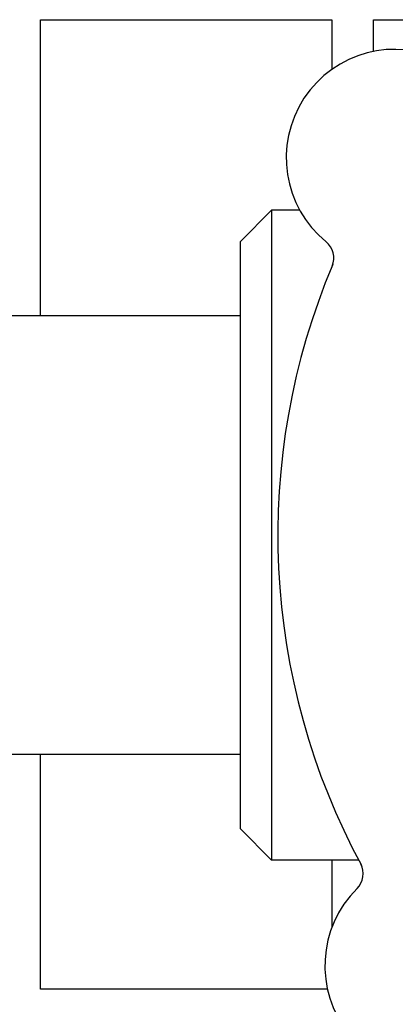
# Model space of a CAD drawing. Header units: inches. Extents: x 18 to 846, y -44 to 561.
# Tile 602 of 637: x 534.51 to 535.64, y 452.68 to 455.63. Entities that reach past the tile are written whole.
import ezdxf

# ---------------------------------------------------------------- set-up
doc = ezdxf.new("R2010")
doc.units = ezdxf.units.IN
doc.header["$LTSCALE"] = 24
doc.header["$MEASUREMENT"] = 0
doc.layers.add('Visible (ANSI)', color=7, linetype='Continuous', lineweight=30)

msp = doc.modelspace()

# ---------------------------------------------------------------- linework, layer by layer
at = {"layer": 'Visible (ANSI)'}
for p, q in [((534.57093, 454.74418), (534.57093, 455.63168)), ((534.57093, 455.63168), (535.44593, 455.63168)), ((535.44593, 455.63168), (535.44593, 455.48299)), ((535.57093, 455.53665), (535.57093, 455.63168)), ((535.57093, 455.63168), (535.97333, 455.63168)), ((535.17097, 454.96668), (535.26472, 455.06043)), ((535.26472, 455.06043), (535.26472, 453.11293)), ((535.34942, 455.06043), (535.26472, 455.06043)), ((535.17097, 453.20668), (535.17097, 454.96668)), ((535.17097, 454.74418), (533.42097, 454.74418)), ((535.17097, 453.42918), (533.42097, 453.42918)), ((534.57093, 452.72543), (534.57093, 453.42918)), ((535.17097, 453.20668), (535.26472, 453.11293)), ((535.52614, 453.11293), (535.26472, 453.11293)), ((535.44593, 453.11293), (535.44593, 452.9113)), ((535.43251, 452.72543), (534.57093, 452.72543))]:
    msp.add_line(p, q, dxfattribs=at)
for centre, radius, start, end in [((535.63379, 455.21778), 0.325, 62.66113, 230.82247), ((535.38899, 454.9174), 0.0625, 337.1302, 50.82247), ((537.35847, 454.08668), 2.075, 156.99965, 208.48395), ((535.47739, 453.07157), 0.0625, 314.66113, 28.3534), ((535.74977, 452.79595), 0.325, 134.66113, 302.82247)]:
    msp.add_arc(centre, radius, start, end, dxfattribs=at)

doc.saveas('drawing.dxf')
